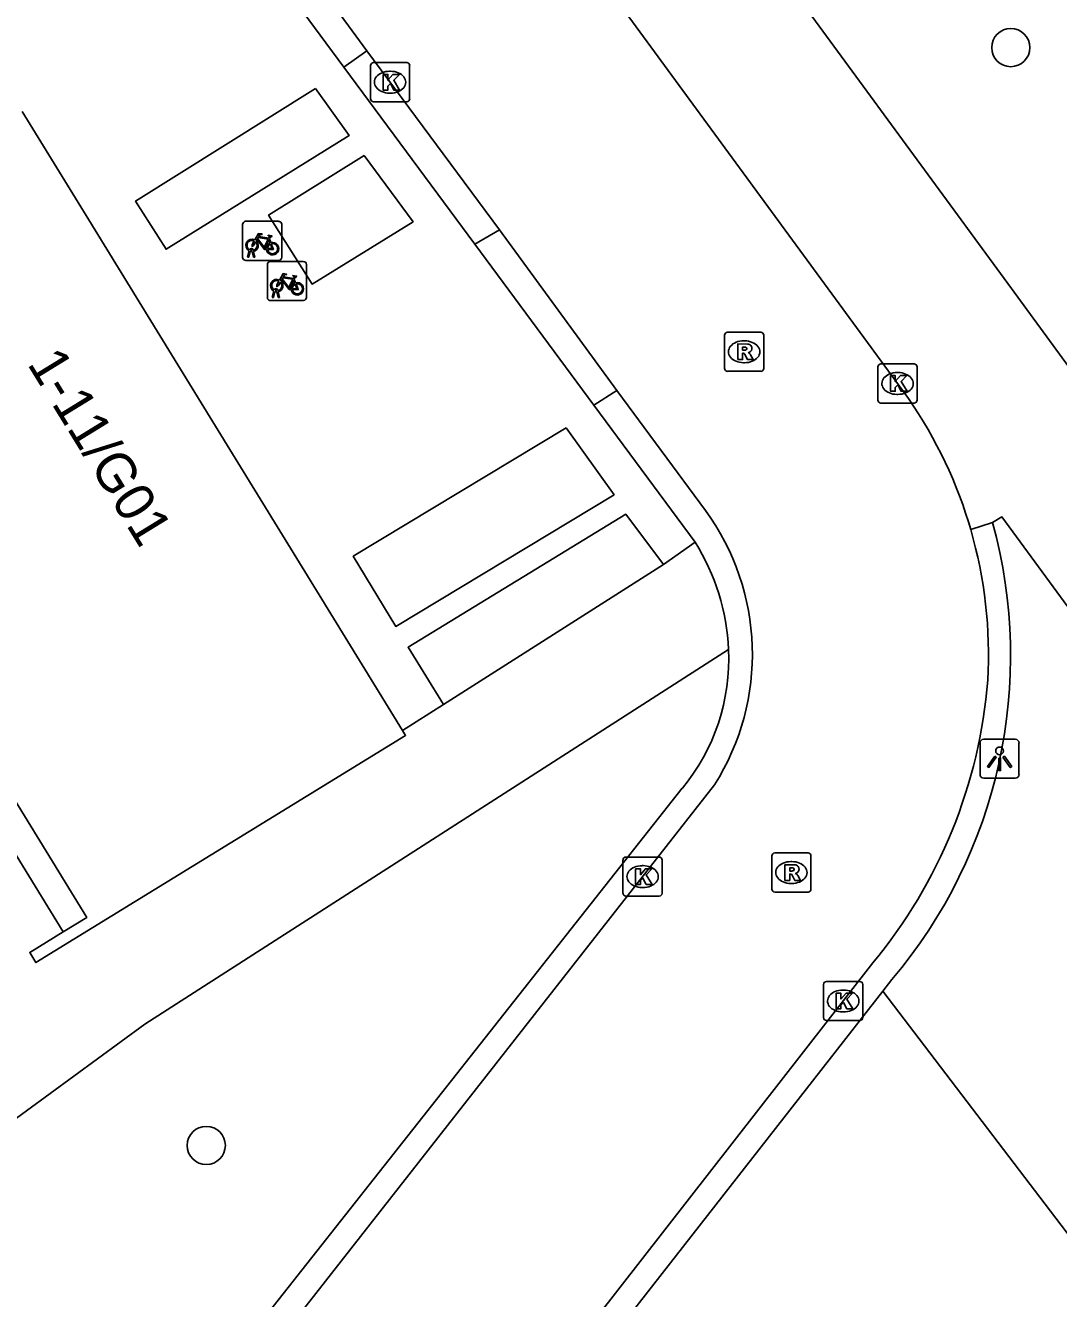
# Model space of a CAD drawing. Extents: x 159040 to 160094, y 381214 to 382518.
# Drawn here: x 159759.42 to 159785.85, y 382052.95 to 382085.52 of the extents above; entities that cross this region are included whole.
import ezdxf

# ---------------------------------------------------------------- set-up
doc = ezdxf.new("R2010")
doc.units = 0
for name, color, linetype in [('IMGEO_Boom', 7, 'Continuous'), ('IMGEO_Fietsenrek', 7, 'Continuous'), ('IMGEO_Groenvoorziening', 7, 'Continuous'), ('IMGEO_Kolk', 7, 'Continuous'), ('IMGEO_Lichtpunt', 7, 'Continuous'), ('IMGEO_Pand', 7, 'Continuous'), ('IMGEO_Pand_nummerreeks', 7, 'Continuous'), ('IMGEO_Rijbaan_lokaal_open', 7, 'Continuous'), ('IMGEO_Rioolput', 7, 'Continuous'), ('IMGEO_Voetpad_gesloten', 7, 'Continuous'), ('IMGEO_Voetpad_open', 7, 'Continuous')]:
    doc.layers.add(name, color=color, linetype=linetype)

msp = doc.modelspace()

# ---------------------------------------------------------------- linework, layer by layer
at = {"layer": 'IMGEO_Boom'}
for centre in [(159784.63, 382084.954), (159764.047, 382056.864)]:
    msp.add_circle(centre, 0.489, dxfattribs=at)
at = {"layer": 'IMGEO_Fietsenrek'}
for p, q in [((159765.053, 382080.509), (159765.894, 382080.509)), ((159765.894, 382080.509), (159765.053, 382080.509)), ((159764.978, 382079.584), (159764.978, 382080.425)), ((159764.978, 382080.425), (159764.978, 382079.584)), ((159765.978, 382080.434), (159765.978, 382079.593)), ((159765.978, 382079.593), (159765.978, 382080.434)), ((159765.665, 382080.058), (159765.701, 382079.963)), ((159765.903, 382079.509), (159765.062, 382079.509)), ((159765.062, 382079.509), (159765.903, 382079.509)), ((159765.105, 382079.593), (159765.144, 382079.753)), ((159765.139, 382079.593), (159765.105, 382079.593)), ((159765.174, 382079.741), (159765.139, 382079.593)), ((159765.216, 382079.765), (159765.215, 382079.769)), ((159765.257, 382079.593), (159765.223, 382079.735)), ((159765.247, 382079.776), (159765.248, 382079.769)), ((159765.255, 382079.739), (159765.29, 382079.593)), ((159765.29, 382079.593), (159765.257, 382079.593)), ((159765.685, 382079.48), (159766.526, 382079.48)), ((159766.526, 382079.48), (159765.685, 382079.48)), ((159765.61, 382078.555), (159765.61, 382079.396)), ((159765.61, 382079.396), (159765.61, 382078.555)), ((159766.61, 382079.405), (159766.61, 382078.564)), ((159766.61, 382078.564), (159766.61, 382079.405)), ((159766.297, 382079.029), (159766.333, 382078.934)), ((159765.737, 382078.564), (159765.776, 382078.724)), ((159765.771, 382078.564), (159765.737, 382078.564)), ((159765.806, 382078.712), (159765.771, 382078.564)), ((159765.848, 382078.736), (159765.847, 382078.74)), ((159765.889, 382078.564), (159765.855, 382078.706)), ((159765.879, 382078.747), (159765.88, 382078.74)), ((159765.887, 382078.71), (159765.922, 382078.564)), ((159765.922, 382078.564), (159765.889, 382078.564)), ((159766.535, 382078.48), (159765.694, 382078.48)), ((159765.694, 382078.48), (159766.535, 382078.48))]:
    msp.add_line(p, q, dxfattribs=at)
for points in [[(159765.291, 382080.035), (159765.386, 382080.199), (159765.472, 382080.185), (159765.474, 382080.176), (159765.418, 382080.165), (159765.391, 382080.12), (159765.647, 382080.079)], [(159765.647, 382080.079), (159765.672, 382080.128), (159765.666, 382080.132), (159765.643, 382080.136), (159765.631, 382080.143), (159765.63, 382080.146), (159765.632, 382080.151), (159765.727, 382080.136), (159765.729, 382080.126), (159765.719, 382080.113), (159765.707, 382080.107), (159765.693, 382080.113), (159765.665, 382080.058)], [(159765.312, 382079.983), (159765.26, 382079.893), (159765.22, 382079.868), (159765.221, 382079.915), (159765.276, 382080.009)], [(159765.587, 382079.791), (159765.537, 382079.791), (159765.346, 382080.042), (159765.327, 382080.01)], [(159765.634, 382080.054), (159765.377, 382080.095), (159765.36, 382080.066), (159765.527, 382079.846), (159765.634, 382080.054)], [(159765.682, 382079.956), (159765.652, 382080.033), (159765.543, 382079.815), (159765.586, 382079.815)], [(159765.616, 382079.815), (159765.736, 382079.814), (159765.692, 382079.928)], [(159765.712, 382079.935), (159765.767, 382079.79), (159765.617, 382079.79)], [(159765.923, 382079.006), (159766.018, 382079.17), (159766.104, 382079.156), (159766.106, 382079.147), (159766.05, 382079.136), (159766.023, 382079.091), (159766.279, 382079.05)], [(159765.944, 382078.954), (159765.892, 382078.864), (159765.852, 382078.839), (159765.853, 382078.886), (159765.908, 382078.98)], [(159766.219, 382078.762), (159766.169, 382078.762), (159765.978, 382079.013), (159765.959, 382078.981)], [(159766.266, 382079.025), (159766.009, 382079.066), (159765.992, 382079.037), (159766.159, 382078.817), (159766.266, 382079.025)], [(159766.314, 382078.927), (159766.284, 382079.004), (159766.175, 382078.786), (159766.218, 382078.786)], [(159766.248, 382078.786), (159766.368, 382078.785), (159766.324, 382078.899)], [(159766.344, 382078.906), (159766.399, 382078.761), (159766.249, 382078.761)], [(159766.279, 382079.05), (159766.304, 382079.099), (159766.298, 382079.103), (159766.275, 382079.107), (159766.263, 382079.114), (159766.262, 382079.117), (159766.264, 382079.122), (159766.359, 382079.107), (159766.361, 382079.097), (159766.351, 382079.084), (159766.339, 382079.078), (159766.325, 382079.084), (159766.297, 382079.029)]]:
    msp.add_lwpolyline(points, dxfattribs=at)
for centre, radius, start, end in [((159765.056, 382080.431), 0.0779, 92.4484, 184.2845), ((159765.056, 382080.431), 0.0779, 92.4484, 184.2845), ((159765.9, 382080.431), 0.0779, 2.4484, 94.2845), ((159765.9, 382080.431), 0.0779, 2.4484, 94.2845), ((159765.218, 382079.894), 0.159, 62.6766, 242.1369), ((159765.218, 382079.894), 0.129, 63.3192, 238.903), ((159765.198, 382079.765), 0.0499, 12.8025, 158.6934), ((159765.218, 382079.894), 0.129, 283.6043, 43.4302), ((159765.218, 382079.894), 0.159, 283.5766, 46.6042), ((159765.745, 382079.81), 0.159, 113.3408, 178.3217), ((159765.745, 382079.81), 0.159, 187.0065, 105.7708), ((159765.745, 382079.81), 0.129, 113.923, 177.9556), ((159765.745, 382079.81), 0.129, 188.6715, 104.5883), ((159765.056, 382079.587), 0.0779, 182.4484, 274.2845), ((159765.056, 382079.587), 0.0779, 182.4484, 274.2845), ((159765.218, 382079.894), 0.159, 253.9967, 271.7867), ((159765.198, 382079.765), 0.0174, 12.8025, 163.4502), ((159765.218, 382079.894), 0.129, 253.415, 269.0204), ((159765.688, 382079.402), 0.0779, 92.4484, 184.2845), ((159765.688, 382079.402), 0.0779, 92.4484, 184.2845), ((159765.9, 382079.587), 0.0779, 272.4484, 4.2845), ((159765.9, 382079.587), 0.0779, 272.4484, 4.2845), ((159766.532, 382079.402), 0.0779, 2.4484, 94.2845), ((159766.532, 382079.402), 0.0779, 2.4484, 94.2845), ((159765.85, 382078.865), 0.159, 62.6766, 242.1369), ((159765.85, 382078.865), 0.129, 63.3192, 238.903), ((159765.85, 382078.865), 0.129, 283.6043, 43.4302), ((159765.85, 382078.865), 0.159, 283.5766, 46.6042), ((159766.377, 382078.781), 0.159, 113.3408, 178.3217), ((159766.377, 382078.781), 0.159, 187.0065, 105.7708), ((159766.377, 382078.781), 0.129, 113.923, 177.9556), ((159766.377, 382078.781), 0.129, 188.6715, 104.5883), ((159765.688, 382078.558), 0.0779, 182.4484, 274.2845), ((159765.688, 382078.558), 0.0779, 182.4484, 274.2845), ((159765.83, 382078.736), 0.0499, 12.8025, 158.6934), ((159765.85, 382078.865), 0.159, 253.9967, 271.7867), ((159765.83, 382078.736), 0.0174, 12.8025, 163.4502), ((159765.85, 382078.865), 0.129, 253.415, 269.0204), ((159766.532, 382078.558), 0.0779, 272.4484, 4.2845), ((159766.532, 382078.558), 0.0779, 272.4484, 4.2845)]:
    msp.add_arc(centre, radius, start, end, dxfattribs=at)
at = {"layer": 'IMGEO_Groenvoorziening'}
msp.add_lwpolyline([(159781.355, 382060.813), (159795.178, 382042.667)], dxfattribs=at)
at = {"layer": 'IMGEO_Kolk'}
for p, q in [((159768.25, 382083.643), (159768.25, 382084.495)), ((159768.325, 382084.569), (159769.177, 382084.569)), ((159768.738, 382084.349), (159768.763, 382084.349)), ((159769.251, 382084.495), (159769.251, 382083.643)), ((159768.761, 382083.789), (159768.736, 382083.789)), ((159769.177, 382083.569), (159768.325, 382083.569)), ((159781.307, 382076.86), (159782.159, 382076.86)), ((159781.232, 382075.934), (159781.232, 382076.786)), ((159781.72, 382076.64), (159781.745, 382076.64)), ((159782.233, 382076.786), (159782.233, 382075.934)), ((159781.743, 382076.08), (159781.718, 382076.08)), ((159782.159, 382075.86), (159781.307, 382075.86)), ((159774.709, 382063.317), (159774.709, 382064.169)), ((159774.784, 382064.243), (159775.636, 382064.243)), ((159775.71, 382064.169), (159775.71, 382063.317)), ((159775.197, 382064.023), (159775.222, 382064.023)), ((159775.636, 382063.243), (159774.784, 382063.243)), ((159775.22, 382063.463), (159775.195, 382063.463)), ((159779.842, 382060.134), (159779.842, 382060.986)), ((159779.917, 382061.06), (159780.769, 382061.06)), ((159780.843, 382060.986), (159780.843, 382060.134)), ((159780.33, 382060.84), (159780.355, 382060.84)), ((159780.353, 382060.28), (159780.328, 382060.28)), ((159780.769, 382060.06), (159779.917, 382060.06))]:
    msp.add_line(p, q, dxfattribs=at)
for points in [[(159768.25, 382083.643), (159768.25, 382084.495)], [(159768.325, 382084.569), (159769.177, 382084.569)], [(159769.251, 382084.495), (159769.251, 382083.643)], [(159768.571, 382084.269), (159768.694, 382084.269), (159768.694, 382084.118), (159768.824, 382084.269), (159768.988, 382084.269), (159768.842, 382084.118), (159768.995, 382083.869), (159768.843, 382083.869), (159768.758, 382084.033), (159768.694, 382083.966), (159768.694, 382083.869), (159768.571, 382083.869), (159768.571, 382084.269)], [(159769.177, 382083.569), (159768.325, 382083.569)], [(159781.307, 382076.86), (159782.159, 382076.86)], [(159781.232, 382075.934), (159781.232, 382076.786)], [(159781.553, 382076.56), (159781.676, 382076.56), (159781.676, 382076.409), (159781.806, 382076.56), (159781.97, 382076.56), (159781.824, 382076.409), (159781.977, 382076.16), (159781.825, 382076.16), (159781.74, 382076.324), (159781.676, 382076.257), (159781.676, 382076.16), (159781.553, 382076.16), (159781.553, 382076.56)], [(159782.233, 382076.786), (159782.233, 382075.934)], [(159782.159, 382075.86), (159781.307, 382075.86)], [(159774.709, 382063.317), (159774.709, 382064.169)], [(159774.784, 382064.243), (159775.636, 382064.243)], [(159775.71, 382064.169), (159775.71, 382063.317)], [(159775.03, 382063.943), (159775.153, 382063.943), (159775.153, 382063.792), (159775.283, 382063.943), (159775.447, 382063.943), (159775.301, 382063.792), (159775.454, 382063.543), (159775.302, 382063.543), (159775.217, 382063.707), (159775.153, 382063.64), (159775.153, 382063.543), (159775.03, 382063.543), (159775.03, 382063.943)], [(159775.636, 382063.243), (159774.784, 382063.243)], [(159779.842, 382060.134), (159779.842, 382060.986)], [(159779.917, 382061.06), (159780.769, 382061.06)], [(159780.843, 382060.986), (159780.843, 382060.134)], [(159780.163, 382060.76), (159780.286, 382060.76), (159780.286, 382060.609), (159780.416, 382060.76), (159780.58, 382060.76), (159780.434, 382060.609), (159780.587, 382060.36), (159780.435, 382060.36), (159780.35, 382060.524), (159780.286, 382060.457), (159780.286, 382060.36), (159780.163, 382060.36), (159780.163, 382060.76)], [(159780.769, 382060.06), (159779.917, 382060.06)]]:
    msp.add_lwpolyline(points, dxfattribs=at)
for centre, start, end in [((159768.327, 382084.493), 91.552, 178.448), ((159768.327, 382084.493), 91.552, 178.448), ((159769.175, 382084.493), 1.552, 88.448), ((159769.175, 382084.493), 1.552, 88.448), ((159768.327, 382083.645), 181.552, 268.448), ((159768.327, 382083.645), 181.552, 268.448), ((159769.175, 382083.645), 271.552, 358.448), ((159769.175, 382083.645), 271.552, 358.448), ((159781.309, 382076.784), 91.552, 178.448), ((159781.309, 382076.784), 91.552, 178.448), ((159782.157, 382076.784), 1.552, 88.448), ((159782.157, 382076.784), 1.552, 88.448), ((159781.309, 382075.936), 181.552, 268.448), ((159781.309, 382075.936), 181.552, 268.448), ((159782.157, 382075.936), 271.552, 358.448), ((159782.157, 382075.936), 271.552, 358.448), ((159774.786, 382064.167), 91.552, 178.448), ((159774.786, 382064.167), 91.552, 178.448), ((159775.634, 382064.167), 1.552, 88.448), ((159775.634, 382064.167), 1.552, 88.448), ((159774.786, 382063.319), 181.552, 268.448), ((159774.786, 382063.319), 181.552, 268.448), ((159775.634, 382063.319), 271.552, 358.448), ((159775.634, 382063.319), 271.552, 358.448), ((159779.919, 382060.984), 91.552, 178.448), ((159779.919, 382060.984), 91.552, 178.448), ((159780.767, 382060.984), 1.552, 88.448), ((159780.767, 382060.984), 1.552, 88.448), ((159779.919, 382060.136), 181.552, 268.448), ((159779.919, 382060.136), 181.552, 268.448), ((159780.767, 382060.136), 271.552, 358.448), ((159780.767, 382060.136), 271.552, 358.448)]:
    msp.add_arc(centre, 0.0765, start, end, dxfattribs=at)
for centre, major_axis, ratio, start_param, end_param in [((159768.737, 382084.069), (-0.387, 0.002), 0.722429, 4.712389, 7.853982), ((159768.762, 382084.069), (-0.39, 0.002), 0.717154, 1.570796, 4.712389), ((159781.719, 382076.36), (-0.387, 0.002), 0.722429, 4.712389, 7.853982), ((159781.744, 382076.36), (-0.39, 0.002), 0.717154, 1.570796, 4.712389), ((159775.196, 382063.743), (-0.387, 0.002), 0.722429, 4.712389, 7.853982), ((159775.221, 382063.743), (-0.39, 0.002), 0.717154, 1.570796, 4.712389), ((159780.329, 382060.56), (-0.387, 0.002), 0.722429, 4.712389, 7.853982), ((159780.354, 382060.56), (-0.39, 0.002), 0.717154, 1.570796, 4.712389)]:
    msp.add_ellipse(centre, major_axis=major_axis, ratio=ratio, start_param=start_param, end_param=end_param, dxfattribs=at)
at = {"layer": 'IMGEO_Lichtpunt'}
for p, q in [((159783.844, 382067.161), (159783.844, 382066.354)), ((159783.844, 382067.161), (159783.844, 382066.354)), ((159784.746, 382067.256), (159783.938, 382067.256)), ((159784.746, 382067.256), (159783.938, 382067.256)), ((159784.84, 382066.354), (159784.84, 382067.161)), ((159784.84, 382066.354), (159784.84, 382067.161)), ((159783.938, 382066.26), (159784.746, 382066.26)), ((159783.938, 382066.26), (159784.746, 382066.26))]:
    msp.add_line(p, q, dxfattribs=at)
for points in [[(159784.218, 382066.825), (159784.257, 382066.797), (159784.069, 382066.535), (159784.031, 382066.562), (159784.218, 382066.825)], [(159784.32, 382066.777), (159784.367, 382066.777), (159784.367, 382066.455), (159784.32, 382066.455), (159784.32, 382066.777)], [(159784.43, 382066.797), (159784.468, 382066.824), (159784.655, 382066.562), (159784.616, 382066.534), (159784.43, 382066.797)]]:
    msp.add_lwpolyline(points, dxfattribs=at)
msp.add_circle((159784.343, 382066.959), 0.0994, dxfattribs=at)
for centre, start, end in [((159783.938, 382067.161), 90, 180), ((159783.938, 382067.161), 90, 180), ((159784.746, 382067.161), 0, 90), ((159784.746, 382067.161), 0, 90), ((159783.938, 382066.354), 180, 270), ((159783.938, 382066.354), 180, 270), ((159784.746, 382066.354), 270, 0), ((159784.746, 382066.354), 270, 360)]:
    msp.add_arc(centre, 0.0946, start, end, dxfattribs=at)
at = {"layer": 'IMGEO_Pand'}
for points in [[(159759.338, 382083.317), (159760.971, 382080.66), (159764.217, 382075.377), (159766.568, 382071.552), (159769.07, 382067.479)], [(159756.752, 382069.595), (159760.99, 382062.698), (159760.39, 382062.329)], [(159769.07, 382067.479), (159769.146, 382067.356), (159759.69, 382061.544), (159759.533, 382061.802), (159760.39, 382062.329)]]:
    msp.add_lwpolyline(points, dxfattribs=at)
at = {"layer": 'IMGEO_Rijbaan_lokaal_open'}
for points in [[(159755.605, 382112.017), (159781.499, 382076.679), (159781.876, 382076.165)], [(159802.875, 382053.916), (159791.878, 382068.923), (159786.945, 382075.655), (159784.554, 382078.918), (159768.971, 382100.183)], [(159764.112, 382090.39), (159768.155, 382084.874)], [(159771.547, 382080.291), (159768.155, 382084.874)], [(159771.547, 382080.291), (159774.55, 382076.184)], [(159776.817, 382073.113), (159774.55, 382076.184)], [(159783.547, 382072.816), (159783.606, 382072.62)], [(159784.162, 382072.805), (159783.606, 382072.62)], [(159784.162, 382072.805), (159784.403, 382072.944), (159800.645, 382050.791)], [(159750.955, 382032.802), (159777.052, 382066.093)], [(159781.102, 382061.535), (159755.056, 382028.111)], [(159781.355, 382060.813), (159781.588, 382061.111)], [(159764.357, 382039.067), (159781.355, 382060.813)]]:
    msp.add_lwpolyline(points, dxfattribs=at)
for centre, radius, start, end in [((159772.581, 382069.436), 11.475, 17.1315, 35.9028), ((159771.774, 382069.43), 6.245, 327.6971, 36.1375), ((159771.803, 382069.395), 12.821, 319.749, 15.4238), ((159772.546, 382069.418), 11.514, 356.7791, 16.1463), ((159771.124, 382069.804), 12.959, 320.3498, 355.4262)]:
    msp.add_arc(centre, radius, start, end, dxfattribs=at)
at = {"layer": 'IMGEO_Rioolput'}
for p, q in [((159777.308, 382076.745), (159777.308, 382077.597)), ((159777.383, 382077.671), (159778.235, 382077.671)), ((159778.309, 382077.597), (159778.309, 382076.745)), ((159777.796, 382077.451), (159777.821, 382077.451)), ((159777.819, 382076.891), (159777.794, 382076.891)), ((159778.235, 382076.671), (159777.383, 382076.671)), ((159778.516, 382063.421), (159778.516, 382064.273)), ((159778.591, 382064.347), (159779.443, 382064.347)), ((159779.517, 382064.273), (159779.517, 382063.421)), ((159779.004, 382064.127), (159779.029, 382064.127)), ((159779.027, 382063.567), (159779.002, 382063.567)), ((159779.443, 382063.347), (159778.591, 382063.347))]:
    msp.add_line(p, q, dxfattribs=at)
for points in [[(159777.308, 382076.745), (159777.308, 382077.597)], [(159777.383, 382077.671), (159778.235, 382077.671)], [(159778.309, 382077.597), (159778.309, 382076.745)], [(159777.897, 382077.369), (159777.645, 382077.371), (159777.645, 382076.971)], [(159777.823, 382077.29), (159777.769, 382077.29), (159777.769, 382077.209)], [(159777.769, 382077.209), (159777.821, 382077.209)], [(159777.645, 382076.971), (159777.769, 382076.971), (159777.769, 382077.133), (159777.78, 382077.133)], [(159777.827, 382077.104), (159777.898, 382076.971), (159778.038, 382076.971), (159777.973, 382077.097)], [(159778.235, 382076.671), (159777.383, 382076.671)], [(159778.516, 382063.421), (159778.516, 382064.273)], [(159778.591, 382064.347), (159779.443, 382064.347)], [(159779.517, 382064.273), (159779.517, 382063.421)], [(159779.105, 382064.045), (159778.853, 382064.047), (159778.853, 382063.647)], [(159779.031, 382063.966), (159778.977, 382063.966), (159778.977, 382063.885)], [(159778.977, 382063.885), (159779.029, 382063.885)], [(159778.853, 382063.647), (159778.977, 382063.647), (159778.977, 382063.809), (159778.988, 382063.809)], [(159779.035, 382063.78), (159779.106, 382063.647), (159779.246, 382063.647), (159779.181, 382063.773)], [(159779.443, 382063.347), (159778.591, 382063.347)]]:
    msp.add_lwpolyline(points, dxfattribs=at)
for centre, radius, start, end in [((159777.385, 382077.595), 0.0765, 91.552, 178.448), ((159777.385, 382077.595), 0.0765, 91.552, 178.448), ((159778.233, 382077.595), 0.0765, 1.552, 88.448), ((159778.233, 382077.595), 0.0765, 1.552, 88.448), ((159777.805, 382077.398), 0.19, 274.7715, 282.9687), ((159777.829, 382077.194), 0.0964, 77.0061, 93.1865), ((159777.843, 382077.251), 0.0378, 276.6634, 79.6772), ((159777.896, 382077.259), 0.109, 350.3612, 89.416), ((159777.894, 382077.259), 0.112, 277.5842, 350.9817), ((159777.779, 382077.08), 0.0533, 26.0293, 88.6989), ((159777.878, 382077.044), 0.108, 29.5134, 73.7905), ((159777.385, 382076.747), 0.0765, 181.552, 268.448), ((159777.385, 382076.747), 0.0765, 181.552, 268.448), ((159778.233, 382076.747), 0.0765, 271.552, 358.448), ((159778.233, 382076.747), 0.0765, 271.552, 358.448), ((159778.593, 382064.271), 0.0765, 91.552, 178.448), ((159778.593, 382064.271), 0.0765, 91.552, 178.448), ((159779.441, 382064.271), 0.0765, 1.552, 88.448), ((159779.441, 382064.271), 0.0765, 1.552, 88.448), ((159779.013, 382064.074), 0.19, 274.7715, 282.9687), ((159779.037, 382063.87), 0.0964, 77.0061, 93.1865), ((159779.051, 382063.927), 0.0378, 276.6634, 79.6772), ((159779.104, 382063.935), 0.109, 350.3612, 89.416), ((159779.102, 382063.935), 0.112, 277.5842, 350.9817), ((159778.987, 382063.756), 0.0533, 26.0293, 88.6989), ((159779.086, 382063.72), 0.108, 29.5134, 73.7905), ((159778.593, 382063.423), 0.0765, 181.552, 268.448), ((159778.593, 382063.423), 0.0765, 181.552, 268.448), ((159779.441, 382063.423), 0.0765, 271.552, 358.448), ((159779.441, 382063.423), 0.0765, 271.552, 358.448)]:
    msp.add_arc(centre, radius, start, end, dxfattribs=at)
for centre, major_axis, ratio, start_param, end_param in [((159777.795, 382077.171), (-0.387, 0.002), 0.722429, 4.712389, 7.853982), ((159777.82, 382077.171), (-0.39, 0.002), 0.717154, 1.570796, 4.712389), ((159779.003, 382063.847), (-0.387, 0.002), 0.722429, 4.712389, 7.853982), ((159779.028, 382063.847), (-0.39, 0.002), 0.717154, 1.570796, 4.712389)]:
    msp.add_ellipse(centre, major_axis=major_axis, ratio=ratio, start_param=start_param, end_param=end_param, dxfattribs=at)
at = {"layer": 'IMGEO_Voetpad_gesloten'}
for points in [[(159775.749, 382071.729), (159776.554, 382072.301)], [(159775.749, 382071.729), (159770.12, 382068.147)], [(159752.219, 382051.27), (159752.618, 382052.021), (159758.843, 382057.306), (159762.472, 382059.969), (159777.409, 382069.554)], [(159760.39, 382062.329), (159756.151, 382069.226), (159756.752, 382069.595)], [(159769.07, 382067.479), (159770.12, 382068.147)]]:
    msp.add_lwpolyline(points, dxfattribs=at)
msp.add_arc((159771.758, 382069.302), 5.656, 2.5555, 32.0218, dxfattribs=at)
at = {"layer": 'IMGEO_Voetpad_open'}
for points in [[(159767.571, 382084.454), (159763.503, 382089.959)], [(159768.155, 382084.874), (159767.571, 382084.454)], [(159767.571, 382084.454), (159770.922, 382079.921)], [(159766.845, 382083.905), (159767.707, 382082.706), (159763.018, 382079.793), (159762.24, 382081.029), (159766.845, 382083.905)], [(159768.091, 382082.197), (159769.338, 382080.497), (159766.753, 382078.904), (159765.641, 382080.67), (159768.091, 382082.197)], [(159770.922, 382079.921), (159771.547, 382080.291)], [(159773.964, 382075.805), (159770.922, 382079.921)], [(159774.55, 382076.184), (159773.964, 382075.805)], [(159776.554, 382072.301), (159773.964, 382075.805)], [(159773.258, 382075.226), (159774.483, 382073.515), (159768.897, 382070.144), (159767.807, 382071.938), (159773.258, 382075.226)], [(159770.12, 382068.147), (159769.211, 382069.609), (159774.78, 382073.016), (159775.749, 382071.729)], [(159776.227, 382066.007), (159758.997, 382044.176)]]:
    msp.add_lwpolyline(points, dxfattribs=at)
msp.add_arc((159772.22, 382069.313), 5.195, 320.4787, 2.6611, dxfattribs=at)

# ---------------------------------------------------------------- texts
at = {"layer": 'IMGEO_Pand_nummerreeks'}
msp.add_text('1-11/G01', height=1, rotation=301.5711, dxfattribs=at).set_placement((159759.453, 382076.865))

doc.saveas('drawing.dxf')
